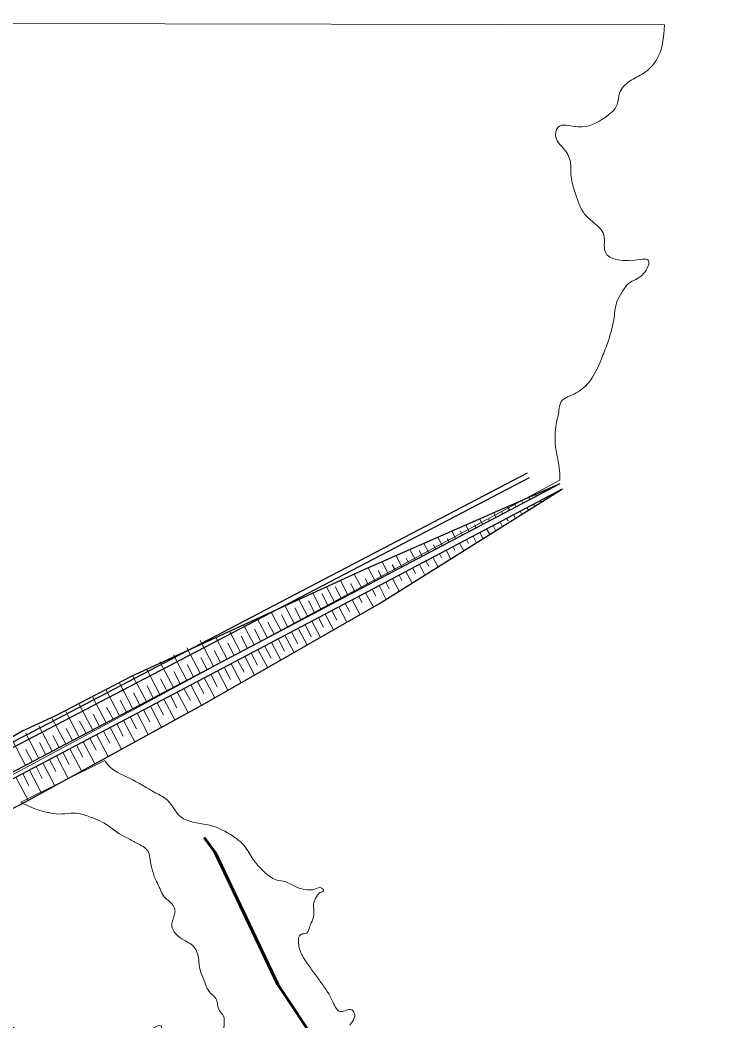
# Model space of a CAD drawing. Extents: x -1643653 to 4543381, y 1624270 to 13878484.
# Drawn here: x 799237.4 to 799527.5, y 9019973.2 to 9020386.4 of the extents above; entities that cross this region are included whole.
import ezdxf

# ---------------------------------------------------------------- set-up
doc = ezdxf.new("R2010")
doc.units = 0
doc.header["$LTSCALE"] = 200
doc.linetypes.add('LONG_DASH_SHORT_DASH', pattern=[9.9, 6, -1.2, 1.5, -1.2])
doc.layers.add('1', color=7, linetype='Continuous', lineweight=13)

msp = doc.modelspace()

# ---------------------------------------------------------------- linework, layer by layer
at = {"layer": '1'}
for p, q in [((798889.3, 9020385.6), (799503.4, 9020384.4)), ((799460.2, 9020196.4), (799054.5, 9019978.1)), ((799458.9, 9020194.3), (799458.8, 9020194.4)), ((799447.8, 9020188.5), (799447.3, 9020189.3)), ((799450.5, 9020189.9), (799450.1, 9020190.6)), ((799453.3, 9020191.4), (799453.1, 9020191.9)), ((799453.5, 9020188.7), (799459.1, 9020191.7)), ((799454.9, 9020189.4), (799455.1, 9020189)), ((799456, 9020192.8), (799455.9, 9020193.1)), ((799457.7, 9020190.9), (799457.8, 9020190.7)), ((799460.4, 9020192.4), (799460.5, 9020192.3)), ((799439.4, 9020184.1), (799438.6, 9020185.5)), ((799442.2, 9020185.5), (799441.5, 9020186.8)), ((799444.9, 9020187), (799444.4, 9020188.1)), ((799446.6, 9020185.1), (799447.2, 9020184)), ((799449.3, 9020186.5), (799449.8, 9020185.6)), ((799452.1, 9020188), (799452.5, 9020187.3)), ((799433.8, 9020181.1), (799432.9, 9020183)), ((799436.7, 9020182.6), (799436.1, 9020183.6)), ((799441, 9020182.2), (799441.8, 9020180.6)), ((799443.8, 9020183.6), (799444.5, 9020182.3)), ((799422.8, 9020175.3), (799421.3, 9020177.9)), ((799426.9, 9020177.5), (799421.4, 9020174.5)), ((799425.6, 9020176.8), (799424.9, 9020178)), ((799432.5, 9020180.4), (799426.9, 9020177.5)), ((799428.3, 9020178.2), (799427.1, 9020180.5)), ((799431.1, 9020179.7), (799430.8, 9020180.3)), ((799432.7, 9020177.7), (799433.8, 9020175.6)), ((799435.5, 9020179.2), (799436.5, 9020177.3)), ((799438.2, 9020180.7), (799438.8, 9020179.6)), ((799411.7, 9020169.4), (799409.8, 9020172.9)), ((799417.2, 9020172.3), (799415.6, 9020175.4)), ((799421.4, 9020174.5), (799415.8, 9020171.6)), ((799420, 9020173.8), (799419.2, 9020175.4)), ((799420.2, 9020171.2), (799425.8, 9020174.1)), ((799424.4, 9020173.4), (799425.8, 9020170.6)), ((799427.1, 9020174.8), (799428.5, 9020172.2)), ((799429.9, 9020176.3), (799431.2, 9020174)), ((799406.1, 9020166.5), (799404.1, 9020170.3)), ((799410.3, 9020168.7), (799404.7, 9020165.8)), ((799408.9, 9020168), (799408, 9020169.7)), ((799415.8, 9020171.6), (799410.3, 9020168.7)), ((799414.5, 9020170.9), (799413.7, 9020172.4)), ((799414.7, 9020168.2), (799420.2, 9020171.2)), ((799416, 9020169), (799416.8, 9020167.5)), ((799418.8, 9020170.5), (799420.5, 9020167.3)), ((799421.6, 9020171.9), (799422.4, 9020170.3)), ((799395, 9020160.6), (799392.6, 9020165.3)), ((799397.8, 9020162.1), (799396.7, 9020164.3)), ((799400.6, 9020163.6), (799398.3, 9020167.8)), ((799404.7, 9020165.8), (799399.2, 9020162.8)), ((799403.4, 9020165.1), (799402.1, 9020167.4)), ((799403.6, 9020162.4), (799409.1, 9020165.3)), ((799407.7, 9020164.6), (799409.9, 9020160.6)), ((799409.1, 9020165.3), (799414.7, 9020168.2)), ((799410.5, 9020166), (799411.3, 9020164.4)), ((799413.3, 9020167.5), (799415.2, 9020163.9)), ((799383.9, 9020154.8), (799381.1, 9020160.2)), ((799389.5, 9020157.7), (799386.8, 9020162.8)), ((799392.3, 9020159.2), (799391, 9020161.5)), ((799399.2, 9020162.8), (799393.6, 9020159.9)), ((799398, 9020159.5), (799403.6, 9020162.4)), ((799399.4, 9020160.2), (799400.6, 9020157.9)), ((799402.2, 9020161.7), (799404.5, 9020157.2)), ((799404.9, 9020163.1), (799406.1, 9020160.9)), ((799378.4, 9020151.9), (799375.3, 9020157.6)), ((799388.1, 9020157), (799382.5, 9020154.1)), ((799386.7, 9020156.3), (799385.2, 9020159.1)), ((799386.9, 9020153.6), (799392.5, 9020156.6)), ((799393.6, 9020159.9), (799388.1, 9020157)), ((799392.5, 9020156.6), (799398, 9020159.5)), ((799393.8, 9020157.3), (799395, 9020155)), ((799396.6, 9020158.7), (799399.2, 9020153.9)), ((799367.3, 9020146), (799363.9, 9020152.4)), ((799370.1, 9020147.5), (799367.5, 9020152.5)), ((799372.8, 9020148.9), (799369.6, 9020155)), ((799375.6, 9020150.4), (799373.9, 9020153.8)), ((799382.5, 9020154.1), (799377, 9020151.1)), ((799381.2, 9020153.3), (799379.8, 9020155.9)), ((799381.4, 9020150.7), (799386.9, 9020153.6)), ((799385.6, 9020152.9), (799388.5, 9020147.2)), ((799388.3, 9020154.3), (799389.7, 9020151.6)), ((799391.1, 9020155.8), (799393.9, 9020150.6)), ((799361.7, 9020143.1), (799358.2, 9020149.8)), ((799364.5, 9020144.6), (799361.9, 9020149.6)), ((799371.4, 9020148.2), (799365.9, 9020145.3)), ((799370.3, 9020144.8), (799375.8, 9020147.8)), ((799377, 9020151.1), (799371.4, 9020148.2)), ((799375.8, 9020147.8), (799381.4, 9020150.7)), ((799377.2, 9020148.5), (799378.5, 9020146)), ((799380, 9020150), (799383.2, 9020144)), ((799382.7, 9020151.4), (799384.2, 9020148.6)), ((799350.6, 9020137.2), (799346.8, 9020144.5)), ((799353.4, 9020138.7), (799350.8, 9020143.7)), ((799356.2, 9020140.2), (799352.5, 9020147.2)), ((799359, 9020141.6), (799356.4, 9020146.6)), ((799365.9, 9020145.3), (799360.3, 9020142.3)), ((799364.7, 9020141.9), (799370.3, 9020144.8)), ((799368.9, 9020144.1), (799372.2, 9020137.8)), ((799371.6, 9020145.6), (799373.4, 9020142.2)), ((799374.5, 9020147), (799377.7, 9020140.9)), ((799345.1, 9020134.3), (799341.1, 9020141.9)), ((799347.9, 9020135.8), (799345.3, 9020140.8)), ((799360.3, 9020142.3), (799354.8, 9020139.4)), ((799359.2, 9020139), (799364.7, 9020141.9)), ((799360.5, 9020139.7), (799362.6, 9020135.8)), ((799363.3, 9020141.2), (799366.8, 9020134.6)), ((799366.1, 9020142.6), (799368.1, 9020138.7)), ((799334, 9020128.5), (799329.6, 9020136.7)), ((799339.5, 9020131.4), (799335.3, 9020139.3)), ((799342.3, 9020132.9), (799339.7, 9020137.8)), ((799349.2, 9020136.5), (799343.7, 9020133.6)), ((799348.1, 9020133.1), (799353.6, 9020136.1)), ((799354.8, 9020139.4), (799349.2, 9020136.5)), ((799353.6, 9020136.1), (799359.2, 9020139)), ((799355, 9020136.8), (799357.6, 9020131.8)), ((799357.8, 9020138.3), (799361.4, 9020131.5)), ((799322.9, 9020122.6), (799318.2, 9020131.5)), ((799328.4, 9020125.5), (799323.9, 9020134.1)), ((799331.2, 9020127), (799328.6, 9020132)), ((799336.8, 9020129.9), (799334.2, 9020134.9)), ((799343.7, 9020133.6), (799338.1, 9020130.7)), ((799342.5, 9020130.2), (799348.1, 9020133.1)), ((799346.7, 9020132.4), (799350.5, 9020125.3)), ((799349.4, 9020133.8), (799352.1, 9020128.9)), ((799352.2, 9020135.3), (799355.9, 9020128.4)), ((799311.8, 9020116.8), (799306.2, 9020127.3)), ((799317.3, 9020119.7), (799311.8, 9020130.2)), ((799325.7, 9020124.1), (799323.1, 9020129.1)), ((799332.6, 9020127.7), (799327, 9020124.8)), ((799331.4, 9020124.4), (799337, 9020127.3)), ((799338.1, 9020130.7), (799332.6, 9020127.7)), ((799337, 9020127.3), (799342.5, 9020130.2)), ((799338.3, 9020128), (799341, 9020123)), ((799341.2, 9020129.5), (799345, 9020122.2)), ((799343.9, 9020130.9), (799346.5, 9020125.9)), ((799306.2, 9020113.8), (799300.7, 9020124.4)), ((799314.6, 9020118.2), (799312, 9020123.2)), ((799320.1, 9020121.2), (799317.5, 9020126.1)), ((799327, 9020124.8), (799321.5, 9020121.9)), ((799325.9, 9020121.4), (799331.4, 9020124.4)), ((799330.1, 9020123.6), (799334.1, 9020115.9)), ((799332.8, 9020125.1), (799335.4, 9020120.1)), ((799335.6, 9020126.6), (799339.6, 9020119)), ((799300.7, 9020110.9), (799295.1, 9020121.4)), ((799309, 9020115.3), (799306.4, 9020120.3)), ((799315.9, 9020119), (799310.4, 9020116)), ((799321.5, 9020121.9), (799315.9, 9020119)), ((799320.3, 9020118.5), (799325.9, 9020121.4)), ((799321.7, 9020119.2), (799324.3, 9020114.2)), ((799324.5, 9020120.7), (799328.7, 9020112.8)), ((799327.2, 9020122.1), (799329.9, 9020117.2)), ((799289.6, 9020105.1), (799284, 9020115.6)), ((799295.1, 9020108), (799289.6, 9020118.5)), ((799303.5, 9020112.4), (799300.9, 9020117.4)), ((799310.4, 9020116), (799304.8, 9020113.1)), ((799309.2, 9020112.7), (799314.8, 9020115.6)), ((799313.4, 9020114.8), (799317.8, 9020106.6)), ((799314.8, 9020115.6), (799320.3, 9020118.5)), ((799316.1, 9020116.3), (799318.8, 9020111.3)), ((799319, 9020117.8), (799323.2, 9020109.7)), ((799284, 9020102.1), (799278.5, 9020112.7)), ((799292.4, 9020106.5), (799289.8, 9020111.5)), ((799298, 9020109.5), (799295.3, 9020114.4)), ((799304.8, 9020113.1), (799299.3, 9020110.2)), ((799303.7, 9020109.7), (799309.2, 9020112.7)), ((799307.9, 9020111.9), (799312.3, 9020103.5)), ((799310.6, 9020113.4), (799313.2, 9020108.4)), ((799272.9, 9020096.3), (799267.4, 9020106.8)), ((799278.5, 9020099.2), (799272.9, 9020109.7)), ((799286.8, 9020103.6), (799284.2, 9020108.6)), ((799293.7, 9020107.2), (799288.2, 9020104.3)), ((799292.6, 9020103.9), (799298.2, 9020106.8)), ((799299.3, 9020110.2), (799293.7, 9020107.2)), ((799298.2, 9020106.8), (799303.7, 9020109.7)), ((799299.5, 9020107.5), (799302.1, 9020102.5)), ((799302.3, 9020109), (799306.8, 9020100.5)), ((799305, 9020110.4), (799307.7, 9020105.5)), ((799267.4, 9020093.3), (799261.8, 9020103.9)), ((799275.8, 9020097.8), (799273.1, 9020102.7)), ((799281.3, 9020100.7), (799278.7, 9020105.7)), ((799288.2, 9020104.3), (799282.7, 9020101.4)), ((799287.1, 9020101), (799292.6, 9020103.9)), ((799291.2, 9020103.2), (799295.8, 9020094.4)), ((799294, 9020104.6), (799296.6, 9020099.6)), ((799296.8, 9020106.1), (799301.3, 9020097.5)), ((799261.8, 9020090.4), (799256.3, 9020101)), ((799270.2, 9020094.8), (799267.6, 9020099.8)), ((799277.1, 9020098.5), (799271.6, 9020095.5)), ((799282.7, 9020101.4), (799277.1, 9020098.5)), ((799281.5, 9020098), (799287.1, 9020101)), ((799282.8, 9020098.7), (799285.5, 9020093.8)), ((799285.7, 9020100.2), (799290.3, 9020091.4)), ((799288.4, 9020101.7), (799291, 9020096.7)), ((799250.7, 9020084.6), (799245.2, 9020095.1)), ((799256.3, 9020087.5), (799250.7, 9020098)), ((799264.7, 9020091.9), (799262, 9020096.9)), ((799271.6, 9020095.5), (799266, 9020092.6)), ((799270.4, 9020092.2), (799276, 9020095.1)), ((799274.6, 9020094.4), (799279.3, 9020085.4)), ((799276, 9020095.1), (799281.5, 9020098)), ((799277.3, 9020095.8), (799279.9, 9020090.8)), ((799280.1, 9020097.3), (799284.8, 9020088.4)), ((799245.2, 9020081.6), (799239.6, 9020092.2)), ((799253.6, 9020086.1), (799250.9, 9020091)), ((799259.1, 9020089), (799256.5, 9020094)), ((799266, 9020092.6), (799260.5, 9020089.7)), ((799264.9, 9020089.2), (799270.4, 9020092.2)), ((799266.2, 9020090), (799268.8, 9020085)), ((799269, 9020091.4), (799273.8, 9020082.4)), ((799271.8, 9020092.9), (799274.4, 9020087.9)), ((799239.6, 9020078.7), (799234.1, 9020089.2)), ((799248, 9020083.1), (799245.4, 9020088.1)), ((799254.9, 9020086.8), (799249.3, 9020083.8)), ((799253.8, 9020083.4), (799259.3, 9020086.3)), ((799260.5, 9020089.7), (799254.9, 9020086.8)), ((799259.3, 9020086.3), (799264.9, 9020089.2)), ((799260.7, 9020087), (799263.3, 9020082.1)), ((799263.5, 9020088.5), (799268.3, 9020079.4)), ((799242.5, 9020080.2), (799239.8, 9020085.2)), ((799249.3, 9020083.8), (799243.8, 9020080.9)), ((799248.2, 9020080.5), (799253.8, 9020083.4)), ((799252.4, 9020082.7), (799257.3, 9020073.3)), ((799255.1, 9020084.1), (799257.7, 9020079.1)), ((799257.9, 9020085.6), (799262.8, 9020076.4)), ((799238.2, 9020078), (799232.7, 9020075.1)), ((799237.1, 9020074.6), (799242.7, 9020077.5)), ((799272.4, 9020080.7), (799237.7, 9020063.5)), ((799272.4, 9020080.7), (799237.7, 9020063.5)), ((799243.8, 9020080.9), (799238.3, 9020078)), ((799242.7, 9020077.5), (799248.2, 9020080.5)), ((799244, 9020078.2), (799246.6, 9020073.3)), ((799246.8, 9020079.7), (799251.8, 9020070.3)), ((799249.6, 9020081.2), (799252.2, 9020076.2)), ((799235.7, 9020073.9), (799240.8, 9020064.3)), ((799238.5, 9020075.3), (799241.1, 9020070.3)), ((799241.3, 9020076.8), (799246.3, 9020067.3))]:
    msp.add_line(p, q, dxfattribs=at)
at = {"layer": '1', "lineweight": 25}
for p, q in [((799446.7, 9020199.3), (799020.6, 9019976.6)), ((799021.5, 9019974.9), (799447.6, 9020197.6)), ((799460.2, 9020195), (799047.3, 9019977.3)), ((799048.5, 9019975.1), (799461.3, 9020192.9))]:
    msp.add_line(p, q, dxfattribs=at)
for points in [[(799460.2, 9020195), (799379.6, 9020159.6), (799283.2, 9020115.4), (799252, 9020099.1), (799238.3, 9020092.8), (799194.4, 9020066.6), (799154.9, 9020043.9), (799085.8, 9020005.5), (799047.3, 9019977.3)], [(799048.5, 9019975.1), (799085.3, 9019984.2), (799164.9, 9020026.8), (799238.1, 9020062.8), (799313.6, 9020104.2), (799385.8, 9020145.5), (799461.3, 9020192.9)]]:
    msp.add_lwpolyline(points, dxfattribs=at)
at = {"layer": '1'}
for points in [[(799460.2, 9020195), (799454.7, 9020192.1), (799449.1, 9020189.2), (799443.6, 9020186.2), (799438, 9020183.3), (799432.5, 9020180.4)], [(799442.4, 9020182.9), (799448, 9020185.8), (799453.5, 9020188.7)], [(799425.8, 9020174.1), (799431.3, 9020177), (799436.9, 9020180), (799442.4, 9020182.9)]]:
    msp.add_lwpolyline(points, dxfattribs=at)
at = {"layer": '1', "linetype": 'LONG_DASH_SHORT_DASH', "lineweight": 60}
msp.add_lwpolyline([(799313.4, 9020048.9), (799317.9, 9020042.7), (799343.8, 9019988.2), (799360.4, 9019963.2), (799376.6, 9019947.6), (799406.9, 9019923.8), (799423.6, 9019915.1), (799476.8, 9019867.1), (799487.6, 9019854.8), (799504.8, 9019826.5), (799510, 9019812.7), (799525.2, 9019739.7), (799524.7, 9019729.6), (799524.6, 9019728.6)], dxfattribs=at)
at = {"layer": '1', "lineweight": 25}
msp.add_spline([(814781, 9009175.5), (814787.2, 9009173.4), (814796.9, 9009173.4), (814799.4, 9009172.4), (814805.1, 9009174.5), (814805.6, 9009176.5), (814811.7, 9009179.5), (814811.7, 9009179.5), (814801.5, 9009181), (814790.7, 9009181.5), (814784.1, 9009183.1), (814777.4, 9009185.1), (814778.4, 9009175.5)], degree=3, dxfattribs=at)
at = {"layer": '1'}
for points in [[(799503.4, 9020384.4), (799499.9, 9020369.7), (799494.8, 9020364.5), (799488.9, 9020361.1), (799484.8, 9020356.2), (799483.8, 9020351.5), (799478.8, 9020346.2), (799467.6, 9020342.3), (799459.3, 9020342.1), (799458.6, 9020337.6), (799461.1, 9020334), (799464.3, 9020328.8), (799464.8, 9020321.8), (799466.5, 9020315), (799470.4, 9020306.3), (799475.5, 9020301.6), (799478, 9020298.6), (799478.8, 9020290.8), (799493.3, 9020287.5), (799496.5, 9020287.4), (799494.6, 9020281.6), (799488.5, 9020277.6), (799485.7, 9020273.9), (799483.7, 9020270), (799482.4, 9020262.6), (799479.8, 9020253), (799477.3, 9020246.5), (799472.1, 9020236.8), (799466, 9020232), (799460.6, 9020228.6), (799459.8, 9020225.3), (799458.7, 9020219.7), (799458.4, 9020210.2), (799459.9, 9020201.6), (799460.2, 9020196.4)], [(799503.4, 9020384.4), (799499.9, 9020369.7), (799494.8, 9020364.5), (799488.9, 9020361.1), (799484.8, 9020356.2), (799483.8, 9020351.5), (799478.8, 9020346.2), (799467.6, 9020342.3), (799459.3, 9020342.1), (799458.6, 9020337.6), (799461.1, 9020334), (799464.3, 9020328.8), (799464.8, 9020321.8), (799466.5, 9020315), (799470.4, 9020306.3), (799475.5, 9020301.6), (799478, 9020298.6), (799478.8, 9020290.8), (799493.3, 9020287.5), (799496.5, 9020287.4), (799494.6, 9020281.6), (799488.5, 9020277.6), (799485.7, 9020273.9), (799483.7, 9020270), (799482.4, 9020262.6), (799479.8, 9020253), (799477.3, 9020246.5), (799472.1, 9020236.8), (799466, 9020232), (799460.6, 9020228.6), (799459.8, 9020225.3), (799458.7, 9020219.7), (799458.4, 9020210.2), (799459.9, 9020201.6), (799460.2, 9020196.4)], [(799373.5, 9019971.5), (799374.6, 9019973), (799375.5, 9019976), (799374.3, 9019977.8), (799369.7, 9019977.1), (799366.5, 9019981.1), (799361.7, 9019989), (799358.5, 9019993.4), (799353.9, 9020000.2), (799352.3, 9020005.2), (799353.4, 9020009), (799355.8, 9020009.5), (799356.9, 9020012), (799358.2, 9020015.2), (799358.6, 9020019.5), (799358.6, 9020022), (799359.3, 9020023.7), (799361.3, 9020026.2), (799362.1, 9020026.5), (799362.6, 9020027.1), (799362, 9020028), (799358.9, 9020027.6), (799355.1, 9020027.5), (799351.6, 9020028.4), (799347.1, 9020030.6), (799343, 9020031.5), (799338.3, 9020034.6), (799333.2, 9020040.5), (799329.6, 9020045.9), (799326.7, 9020048.5), (799325.3, 9020049.5), (799315.7, 9020054), (799303.7, 9020057.5), (799298.2, 9020064.3), (799293.5, 9020067.3), (799282.6, 9020073.4), (799273.7, 9020078.9), (799272.4, 9020080.7)], [(799237.7, 9020063.5), (799245.1, 9020060.2), (799249, 9020059.2), (799253.4, 9020058.6), (799258.3, 9020059), (799262.2, 9020058.7), (799267.4, 9020057), (799271.3, 9020055.3), (799273.9, 9020053.7), (799278.4, 9020050.5), (799282.3, 9020048.4), (799286.4, 9020046.2), (799290.4, 9020042.9), (799291.1, 9020039.8), (799293.7, 9020030.8), (799295.2, 9020027.7), (799296.6, 9020024.9), (799299.4, 9020022.2), (799301.3, 9020019.2), (799301.3, 9020017.8), (799300.1, 9020013.5), (799300.4, 9020011.1), (799301.8, 9020009), (799305.1, 9020006.6), (799309.6, 9020003.3), (799311.2, 9019997.7), (799311.7, 9019994.3), (799313.3, 9019990.2), (799315.9, 9019984.8), (799318.2, 9019982.5), (799319.7, 9019977.5), (799321.4, 9019975.2), (799321.6, 9019972.2), (799321.2, 9019969.2), (799319, 9019967.7), (799316.5, 9019966.7), (799315.5, 9019963.8), (799313.3, 9019959.7), (799309.7, 9019961.2), (799307.1, 9019962.2), (799302.3, 9019963.2), (799298.9, 9019965.2), (799297.3, 9019966.3), (799296.1, 9019969), (799295.6, 9019971.2), (799292.1, 9019970.1), (799288.2, 9019967.6), (799289.1, 9019966.3), (799298, 9019959.7), (799299.6, 9019955.3), (799299.6, 9019948.8), (799299.7, 9019944), (799300.5, 9019940.1), (799300.8, 9019938.8), (799300.8, 9019935.9), (799299.5, 9019934.9), (799294.4, 9019934.9), (799290.1, 9019936.2), (799283.3, 9019938.1), (799280, 9019940.5), (799274.8, 9019944.8), (799270.6, 9019947), (799264.7, 9019949.3), (799259.5, 9019952.7), (799254.9, 9019956.3), (799245.4, 9019963.9), (799236.9, 9019968.8), (799231.2, 9019973.1), (799225.6, 9019975.3), (799220.8, 9019975.9), (799217.6, 9019976.4), (799214.4, 9019975.4), (799212, 9019975.8), (799208.9, 9019976.8), (799207, 9019978.3), (799206, 9019978.3), (799205.5, 9019977.4), (799205.3, 9019974.2), (799205.8, 9019972.1), (799210.1, 9019971.1), (799213.3, 9019971.1), (799218.3, 9019970.5), (799222.7, 9019968.8), (799232, 9019961), (799233.9, 9019960), (799235.6, 9019959.4), (799238.3, 9019958.6), (799240.1, 9019958), (799245.2, 9019955.4), (799250, 9019951.2), (799251.2, 9019949.1)]]:
    msp.add_spline(points, degree=3, dxfattribs=at)

doc.saveas('drawing.dxf')
